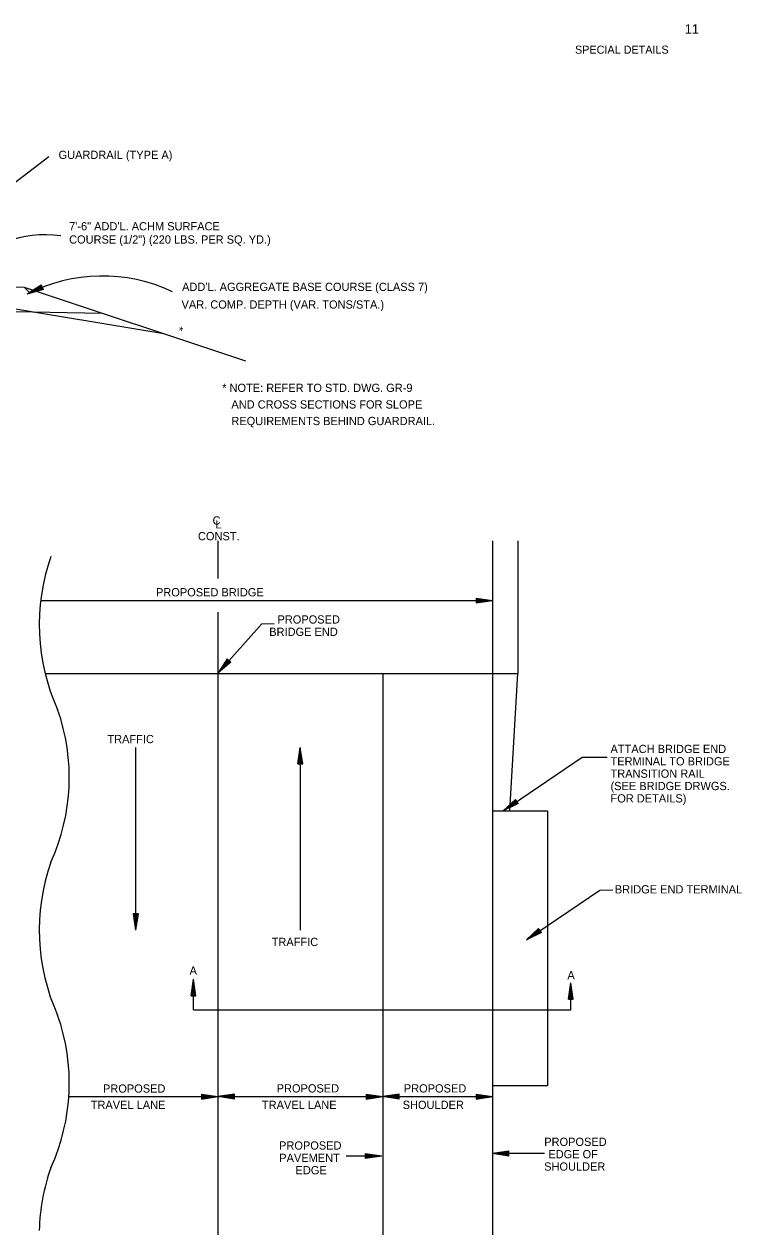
# Model space of a CAD drawing. Extents: x 634177 to 635904, y 289936 to 290970.
# Drawn here: x 635731.3 to 635783.6, y 290881.5 to 290969.6 of the extents above; entities that cross this region are included whole.
import ezdxf

# ---------------------------------------------------------------- set-up
doc = ezdxf.new("R2010")
doc.units = 0
for name, color, linetype in [('Default', 7, 'Continuous'), ('R_Border', 7, 'Continuous'), ('R_Border Notes', 7, 'Continuous')]:
    doc.layers.add(name, color=color, linetype=linetype)

msp = doc.modelspace()

# ---------------------------------------------------------------- linework, layer by layer
at = {"layer": 'Default'}
for p, q in [((635726.253, 290954.822), (635733.099, 290959.996)), ((635717.999, 290951.017), (635731.298, 290950.485)), ((635717.999, 290951.017), (635741.463, 290947.105)), ((635731.298, 290950.485), (635747.409, 290945.129)), ((635731.298, 290950.485), (635731.716, 290950.069)), ((635732.539, 290950.648), (635731.507, 290949.977)), ((635732.553, 290950.618), (635731.693, 290950.059)), ((635732.565, 290950.59), (635731.883, 290950.148)), ((635732.577, 290950.564), (635732.067, 290950.233)), ((635732.589, 290950.534), (635732.253, 290950.317)), ((635732.639, 290950.424), (635732.253, 290950.317)), ((635732.603, 290950.505), (635732.442, 290950.401)), ((635732.628, 290950.454), (635732.442, 290950.401)), ((635732.692, 290950.314), (635732.539, 290950.648)), ((635732.692, 290950.314), (635731.507, 290949.977)), ((635732.678, 290950.342), (635731.693, 290950.059)), ((635732.663, 290950.37), (635731.883, 290950.148)), ((635732.651, 290950.396), (635732.067, 290950.233)), ((635698.12, 290949.372), (635736.972, 290948.599)), ((635745.408, 290932.025), (635745.408, 290929.264)), ((635765.408, 290932.025), (635765.408, 290922.345)), ((635767.241, 290932.025), (635767.241, 290922.345)), ((635732.491, 290927.668), (635765.408, 290927.668)), ((635764.208, 290927.848), (635765.408, 290927.668)), ((635764.208, 290927.848), (635764.208, 290927.488)), ((635764.208, 290927.818), (635765.208, 290927.668)), ((635764.208, 290927.787), (635765.001, 290927.668)), ((635764.208, 290927.757), (635764.801, 290927.668)), ((635764.208, 290927.726), (635764.598, 290927.668)), ((635764.208, 290927.696), (635764.398, 290927.668)), ((635764.208, 290927.488), (635765.408, 290927.668)), ((635764.208, 290927.609), (635764.598, 290927.668)), ((635764.208, 290927.549), (635765.001, 290927.668)), ((635764.208, 290927.518), (635765.208, 290927.668)), ((635764.208, 290927.579), (635764.801, 290927.668)), ((635764.208, 290927.64), (635764.398, 290927.668)), ((635745.408, 290926.809), (635745.408, 290881.47)), ((635745.42, 290922.402), (635748.608, 290925.98)), ((635748.608, 290925.98), (635749.512, 290925.982)), ((635746.084, 290923.418), (635745.42, 290922.402)), ((635746.353, 290923.178), (635745.42, 290922.402)), ((635746.106, 290923.398), (635745.553, 290922.552)), ((635746.33, 290923.198), (635745.553, 290922.552)), ((635746.129, 290923.377), (635745.691, 290922.706)), ((635746.307, 290923.219), (635745.691, 290922.706)), ((635746.152, 290923.357), (635745.824, 290922.855)), ((635746.285, 290923.238), (635745.824, 290922.855)), ((635746.174, 290923.337), (635745.959, 290923.007)), ((635746.262, 290923.259), (635745.959, 290923.007)), ((635746.353, 290923.178), (635746.084, 290923.418)), ((635746.197, 290923.317), (635746.092, 290923.156)), ((635746.239, 290923.279), (635746.092, 290923.156)), ((635732.822, 290922.345), (635767.241, 290922.345)), ((635757.408, 290922.345), (635757.408, 290881.47)), ((635765.408, 290922.345), (635765.408, 290912.345)), ((635766.658, 290912.345), (635767.241, 290922.345)), ((635739.408, 290916.963), (635739.408, 290903.652)), ((635751.228, 290915.763), (635751.408, 290916.963)), ((635751.408, 290916.963), (635751.408, 290903.652)), ((635751.588, 290915.763), (635751.408, 290916.963)), ((635751.258, 290915.763), (635751.408, 290916.763)), ((635751.289, 290915.763), (635751.408, 290916.556)), ((635751.319, 290915.763), (635751.408, 290916.356)), ((635751.35, 290915.763), (635751.408, 290916.153)), ((635751.558, 290915.763), (635751.408, 290916.763)), ((635751.527, 290915.763), (635751.408, 290916.556)), ((635751.497, 290915.763), (635751.408, 290916.356)), ((635751.467, 290915.763), (635751.408, 290916.153)), ((635766.19, 290912.357), (635771.941, 290916.256)), ((635771.941, 290916.256), (635773.75, 290916.256)), ((635751.228, 290915.763), (635751.588, 290915.763)), ((635751.38, 290915.763), (635751.408, 290915.953)), ((635751.436, 290915.763), (635751.408, 290915.953)), ((635765.408, 290912.562), (635765.408, 290881.47)), ((635767.082, 290913.179), (635766.19, 290912.357)), ((635767.284, 290912.881), (635766.19, 290912.357)), ((635767.099, 290913.155), (635766.356, 290912.469)), ((635767.267, 290912.906), (635766.356, 290912.469)), ((635767.116, 290913.129), (635766.527, 290912.585)), ((635767.25, 290912.932), (635766.527, 290912.585)), ((635767.133, 290913.104), (635766.692, 290912.697)), ((635767.233, 290912.956), (635766.692, 290912.697)), ((635767.15, 290913.079), (635766.86, 290912.812)), ((635767.216, 290912.982), (635766.86, 290912.812)), ((635767.167, 290913.054), (635767.026, 290912.924)), ((635767.199, 290913.007), (635767.026, 290912.924)), ((635767.284, 290912.881), (635767.082, 290913.179)), ((635765.405, 290912.345), (635765.405, 290892.345)), ((635765.408, 290912.345), (635769.412, 290912.345)), ((635769.412, 290912.345), (635769.412, 290892.345)), ((635767.873, 290902.961), (635773.234, 290906.58)), ((635773.234, 290906.58), (635774.18, 290906.587)), ((635739.228, 290904.852), (635739.408, 290903.652)), ((635739.588, 290904.852), (635739.228, 290904.852)), ((635739.258, 290904.852), (635739.408, 290903.852)), ((635739.289, 290904.852), (635739.408, 290904.059)), ((635739.319, 290904.852), (635739.408, 290904.259)), ((635739.349, 290904.852), (635739.408, 290904.462)), ((635739.38, 290904.852), (635739.408, 290904.662)), ((635739.588, 290904.852), (635739.408, 290903.652)), ((635739.466, 290904.852), (635739.408, 290904.462)), ((635739.527, 290904.852), (635739.408, 290904.059)), ((635739.558, 290904.852), (635739.408, 290903.852)), ((635739.497, 290904.852), (635739.408, 290904.259)), ((635739.436, 290904.852), (635739.408, 290904.662)), ((635768.767, 290903.782), (635767.873, 290902.961)), ((635768.784, 290903.757), (635768.039, 290903.073)), ((635768.801, 290903.731), (635768.21, 290903.189)), ((635768.818, 290903.707), (635768.376, 290903.3)), ((635768.835, 290903.681), (635768.544, 290903.414)), ((635768.968, 290903.483), (635768.767, 290903.782)), ((635768.968, 290903.483), (635767.873, 290902.961)), ((635768.952, 290903.508), (635768.039, 290903.073)), ((635768.934, 290903.533), (635768.21, 290903.189)), ((635768.918, 290903.558), (635768.376, 290903.3)), ((635768.9, 290903.584), (635768.544, 290903.414)), ((635768.852, 290903.656), (635768.71, 290903.526)), ((635768.883, 290903.609), (635768.71, 290903.526)), ((635743.449, 290898.883), (635743.629, 290900.083)), ((635743.479, 290898.883), (635743.629, 290899.883)), ((635743.51, 290898.883), (635743.629, 290899.676)), ((635743.54, 290898.883), (635743.629, 290899.476)), ((635743.571, 290898.883), (635743.629, 290899.273)), ((635743.629, 290897.857), (635743.629, 290900.083)), ((635743.809, 290898.883), (635743.629, 290900.083)), ((635743.779, 290898.883), (635743.629, 290899.883)), ((635743.748, 290898.883), (635743.629, 290899.676)), ((635743.718, 290898.883), (635743.629, 290899.476)), ((635743.688, 290898.883), (635743.629, 290899.273)), ((635770.934, 290898.629), (635771.114, 290899.829)), ((635770.964, 290898.629), (635771.114, 290899.629)), ((635770.995, 290898.629), (635771.114, 290899.422)), ((635771.114, 290897.857), (635771.114, 290899.829)), ((635771.294, 290898.629), (635771.114, 290899.829)), ((635771.264, 290898.629), (635771.114, 290899.629)), ((635771.233, 290898.629), (635771.114, 290899.422)), ((635743.449, 290898.883), (635743.809, 290898.883)), ((635743.601, 290898.883), (635743.629, 290899.073)), ((635743.657, 290898.883), (635743.629, 290899.073)), ((635770.934, 290898.629), (635771.294, 290898.629)), ((635771.025, 290898.629), (635771.114, 290899.222)), ((635771.056, 290898.629), (635771.114, 290899.019)), ((635771.086, 290898.629), (635771.114, 290898.819)), ((635771.203, 290898.629), (635771.114, 290899.222)), ((635771.173, 290898.629), (635771.114, 290899.019)), ((635771.142, 290898.629), (635771.114, 290898.819)), ((635743.629, 290897.857), (635771.114, 290897.857)), ((635765.408, 290892.345), (635769.412, 290892.345)), ((635734.545, 290891.534), (635745.408, 290891.534)), ((635744.208, 290891.714), (635745.408, 290891.534)), ((635744.208, 290891.714), (635744.208, 290891.354)), ((635744.208, 290891.684), (635745.208, 290891.534)), ((635744.208, 290891.653), (635745.001, 290891.534)), ((635744.208, 290891.623), (635744.801, 290891.534)), ((635744.208, 290891.592), (635744.598, 290891.534)), ((635744.208, 290891.562), (635744.398, 290891.534)), ((635744.208, 290891.354), (635745.408, 290891.534)), ((635744.208, 290891.475), (635744.598, 290891.534)), ((635744.208, 290891.415), (635745.001, 290891.534)), ((635744.208, 290891.384), (635745.208, 290891.534)), ((635744.208, 290891.445), (635744.801, 290891.534)), ((635744.208, 290891.506), (635744.398, 290891.534)), ((635746.608, 290891.714), (635745.408, 290891.534)), ((635746.608, 290891.354), (635745.408, 290891.534)), ((635745.408, 290891.534), (635757.408, 290891.534)), ((635746.608, 290891.684), (635745.608, 290891.534)), ((635746.608, 290891.384), (635745.608, 290891.534)), ((635746.608, 290891.653), (635745.815, 290891.534)), ((635746.608, 290891.415), (635745.815, 290891.534)), ((635746.608, 290891.623), (635746.015, 290891.534)), ((635746.608, 290891.445), (635746.015, 290891.534)), ((635746.608, 290891.593), (635746.218, 290891.534)), ((635746.608, 290891.476), (635746.218, 290891.534)), ((635746.608, 290891.562), (635746.418, 290891.534)), ((635746.608, 290891.506), (635746.418, 290891.534)), ((635746.608, 290891.354), (635746.608, 290891.714)), ((635756.208, 290891.714), (635757.408, 290891.534)), ((635756.208, 290891.714), (635756.208, 290891.354)), ((635756.208, 290891.684), (635757.208, 290891.534)), ((635756.208, 290891.653), (635757.001, 290891.534)), ((635756.208, 290891.623), (635756.801, 290891.534)), ((635756.208, 290891.592), (635756.598, 290891.534)), ((635756.208, 290891.562), (635756.398, 290891.534)), ((635756.208, 290891.354), (635757.408, 290891.534)), ((635756.208, 290891.475), (635756.598, 290891.534)), ((635756.208, 290891.415), (635757.001, 290891.534)), ((635756.208, 290891.384), (635757.208, 290891.534)), ((635756.208, 290891.445), (635756.801, 290891.534)), ((635756.208, 290891.506), (635756.398, 290891.534)), ((635758.608, 290891.714), (635757.408, 290891.534)), ((635757.408, 290891.534), (635765.408, 290891.534)), ((635758.608, 290891.354), (635757.408, 290891.534)), ((635758.608, 290891.684), (635757.608, 290891.534)), ((635758.608, 290891.384), (635757.608, 290891.534)), ((635758.608, 290891.653), (635757.815, 290891.534)), ((635758.608, 290891.415), (635757.815, 290891.534)), ((635758.608, 290891.623), (635758.015, 290891.534)), ((635758.608, 290891.445), (635758.015, 290891.534)), ((635758.608, 290891.593), (635758.218, 290891.534)), ((635758.608, 290891.476), (635758.218, 290891.534)), ((635758.608, 290891.562), (635758.418, 290891.534)), ((635758.608, 290891.506), (635758.418, 290891.534)), ((635758.608, 290891.354), (635758.608, 290891.714)), ((635764.208, 290891.714), (635765.408, 290891.534)), ((635764.208, 290891.714), (635764.208, 290891.354)), ((635764.208, 290891.684), (635765.208, 290891.534)), ((635764.208, 290891.653), (635765.001, 290891.534)), ((635764.208, 290891.623), (635764.801, 290891.534)), ((635764.208, 290891.592), (635764.598, 290891.534)), ((635764.208, 290891.562), (635764.398, 290891.534)), ((635764.208, 290891.354), (635765.408, 290891.534)), ((635764.208, 290891.475), (635764.598, 290891.534)), ((635764.208, 290891.415), (635765.001, 290891.534)), ((635764.208, 290891.384), (635765.208, 290891.534)), ((635764.208, 290891.445), (635764.801, 290891.534)), ((635764.208, 290891.506), (635764.398, 290891.534)), ((635754.752, 290887.222), (635757.337, 290887.222)), ((635756.137, 290887.402), (635757.337, 290887.222)), ((635756.137, 290887.402), (635756.137, 290887.042)), ((635756.137, 290887.372), (635757.137, 290887.222)), ((635756.137, 290887.341), (635756.93, 290887.222)), ((635756.137, 290887.311), (635756.73, 290887.222)), ((635756.137, 290887.28), (635756.527, 290887.222)), ((635756.137, 290887.25), (635756.327, 290887.222)), ((635756.137, 290887.042), (635757.337, 290887.222)), ((635756.137, 290887.163), (635756.527, 290887.222)), ((635756.137, 290887.103), (635756.93, 290887.222)), ((635756.137, 290887.072), (635757.137, 290887.222)), ((635756.137, 290887.133), (635756.73, 290887.222)), ((635756.137, 290887.194), (635756.327, 290887.222)), ((635766.608, 290887.561), (635765.408, 290887.381)), ((635769.194, 290887.381), (635765.408, 290887.381)), ((635766.608, 290887.201), (635765.408, 290887.381)), ((635766.608, 290887.531), (635765.608, 290887.381)), ((635766.608, 290887.231), (635765.608, 290887.381)), ((635766.608, 290887.5), (635765.815, 290887.381)), ((635766.608, 290887.262), (635765.815, 290887.381)), ((635766.608, 290887.47), (635766.015, 290887.381)), ((635766.608, 290887.292), (635766.015, 290887.381)), ((635766.608, 290887.44), (635766.218, 290887.381)), ((635766.608, 290887.323), (635766.218, 290887.381)), ((635766.608, 290887.409), (635766.418, 290887.381)), ((635766.608, 290887.353), (635766.418, 290887.381)), ((635766.608, 290887.201), (635766.608, 290887.561))]:
    msp.add_line(p, q, dxfattribs=at)
for centre, radius, start, end in [((635736.99, 290939.277), 12.021, 64.88758, 117.13783), ((635747.271, 290925.913), 14.884, 160.57465, 204.52912), ((635719.694, 290914.784), 14.884, 335.47088, 19.42535), ((635747.271, 290903.655), 14.884, 160.57465, 204.52912), ((635719.694, 290892.526), 14.884, 335.47088, 19.42535), ((635747.271, 290881.397), 14.884, 160.57465, 178.55672)]:
    msp.add_arc(centre, radius, start, end, dxfattribs=at)
msp.add_ellipse((635733.492, 290950.299), major_axis=(-6.005, 0.733), ratio=0.655798, start_param=4.712389, end_param=6.093533, dxfattribs=at)

# ---------------------------------------------------------------- texts
for s, p in [('GUARDRAIL (TYPE A)', (635733.799, 290959.828)), ('7\'-6" ADD\'L. ACHM SURFACE ', (635734.567, 290954.626)), ('COURSE (1/2") (220 LBS. PER SQ. YD.)', (635734.567, 290953.662)), ("ADD'L. AGGREGATE BASE COURSE (CLASS 7)", (635742.795, 290950.214)), ('VAR. COMP. DEPTH (VAR. TONS/STA.)', (635742.755, 290948.928)), ('* NOTE: REFER TO STD. DWG. GR-9', (635745.716, 290942.858)), ('   AND CROSS SECTIONS FOR SLOPE', (635745.716, 290941.65)), ('   REQUIREMENTS BEHIND GUARDRAIL.', (635745.716, 290940.443)), ('C', (635745.016, 290933.198)), ('L', (635745.227, 290932.917)), ('CONST.', (635743.953, 290932.054)), ('PROPOSED BRIDGE', (635740.895, 290927.968)), ('PROPOSED', (635749.744, 290925.988)), ('BRIDGE END', (635749.144, 290925.088)), ('TRAFFIC', (635737.358, 290917.277)), ('ATTACH BRIDGE END', (635774.003, 290916.557)), ('TERMINAL TO BRIDGE', (635774.003, 290915.657)), ('TRANSITION RAIL', (635774.003, 290914.757)), ('(SEE BRIDGE DRWGS.', (635774.003, 290913.857)), ('FOR DETAILS)', (635774.003, 290912.957)), ('BRIDGE END TERMINAL', (635774.319, 290906.331)), ('TRAFFIC', (635749.322, 290902.501)), ('A', (635743.343, 290900.42)), ('A', (635770.861, 290900.081)), ('PROPOSED', (635737.034, 290891.822)), ('PROPOSED', (635749.686, 290891.834)), ('PROPOSED', (635758.946, 290891.834)), ('TRAVEL LANE', (635736.142, 290890.634)), ('TRAVEL LANE', (635748.611, 290890.634)), ('SHOULDER', (635758.864, 290890.634)), ('PROPOSED', (635749.861, 290887.674)), ('PROPOSED', (635769.176, 290887.941)), ('PAVEMENT', (635749.872, 290886.774)), ('EDGE OF', (635769.473, 290887.041)), ('EDGE', (635751.057, 290885.874)), ('SHOULDER', (635769.169, 290886.141))]:
    msp.add_text(s, height=0.6, dxfattribs=at).set_placement(p)
msp.add_text('*', height=0.6, rotation=341.65133, dxfattribs=at).set_placement((635742.442, 290947.085))
at = {"layer": 'R_Border'}
msp.add_text('11', height=0.7, dxfattribs=at).set_placement((635779.407, 290968.943))
at = {"layer": 'R_Border Notes'}
msp.add_text('SPECIAL DETAILS', height=0.58876, dxfattribs=at).set_placement((635771.416, 290967.495))

doc.saveas('drawing.dxf')
